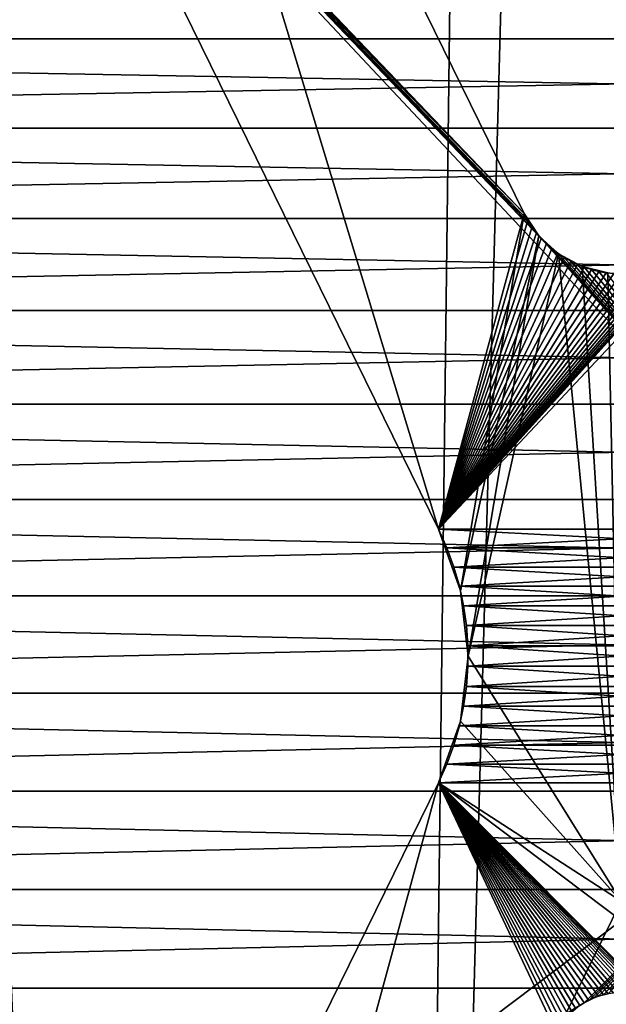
# Model space of a CAD drawing. Header units: millimetres. Extents: x -105 to 105, y -91 to 91.
# Tile 295 of 656: x -4.18 to -0.1, y -29.23 to -22.39. Entities that reach past the tile are written whole.
import ezdxf

# ---------------------------------------------------------------- set-up
doc = ezdxf.new("R2010")
doc.units = ezdxf.units.MM
doc.header["$LTSCALE"] = 22.850203
for name, color, linetype in [('167', 7, 'CONTINUOUS'), ('168', 7, 'CONTINUOUS'), ('405', 7, 'CONTINUOUS'), ('406', 7, 'CONTINUOUS'), ('589', 7, 'CONTINUOUS'), ('596', 7, 'CONTINUOUS'), ('597', 7, 'CONTINUOUS'), ('601', 7, 'CONTINUOUS'), ('602', 7, 'CONTINUOUS'), ('609', 7, 'CONTINUOUS'), ('823', 7, 'CONTINUOUS')]:
    doc.layers.add(name, color=color, linetype=linetype)

msp = doc.modelspace()

# ---------------------------------------------------------------- linework, layer by layer
at = {"layer": '167', "linetype": 'CONTINUOUS'}
for points in [[(17.55, -21.9158), (17.1954, -22.5266), (-17.55, -21.9158), (17.55, -21.9158)], [(-17.55, -21.9158), (17.1954, -22.5266), (-17.1954, -22.5266), (-17.55, -21.9158)], [(17.1954, -22.5266), (16.8589, -23.1462), (-17.1954, -22.5266), (17.1954, -22.5266)], [(-17.1954, -22.5266), (16.8589, -23.1462), (-16.8589, -23.1462), (-17.1954, -22.5266)], [(16.8589, -23.1462), (16.5405, -23.7746), (-16.8589, -23.1462), (16.8589, -23.1462)], [(-16.8589, -23.1462), (16.5405, -23.7746), (-16.5405, -23.7746), (-16.8589, -23.1462)], [(16.5405, -23.7746), (16.2395, -24.4137), (-16.5405, -23.7746), (16.5405, -23.7746)], [(-16.5405, -23.7746), (16.2395, -24.4137), (-16.2395, -24.4137), (-16.5405, -23.7746)], [(16.2395, -24.4137), (15.9556, -25.0644), (-16.2395, -24.4137), (16.2395, -24.4137)], [(-16.2395, -24.4137), (15.9556, -25.0644), (-15.9556, -25.0644), (-16.2395, -24.4137)], [(15.9556, -25.0644), (15.6893, -25.7249), (-15.9556, -25.0644), (15.9556, -25.0644)], [(-15.9556, -25.0644), (15.6893, -25.7249), (-15.6893, -25.7249), (-15.9556, -25.0644)], [(15.6893, -25.7249), (15.4413, -26.3937), (-15.6893, -25.7249), (15.6893, -25.7249)], [(-15.6893, -25.7249), (15.4413, -26.3937), (-15.4413, -26.3937), (-15.6893, -25.7249)], [(15.4413, -26.3937), (15.2122, -27.0693), (-15.4413, -26.3937), (15.4413, -26.3937)], [(-15.4413, -26.3937), (15.2122, -27.0693), (-15.2122, -27.0693), (-15.4413, -26.3937)], [(15.2122, -27.0693), (15.0024, -27.7499), (-15.2122, -27.0693), (15.2122, -27.0693)], [(-15.2122, -27.0693), (15.0024, -27.7499), (-15.0024, -27.7499), (-15.2122, -27.0693)], [(15.0024, -27.7499), (14.8126, -28.4339), (-15.0024, -27.7499), (15.0024, -27.7499)], [(-15.0024, -27.7499), (14.8126, -28.4339), (-14.8126, -28.4339), (-15.0024, -27.7499)], [(14.8126, -28.4339), (14.6434, -29.1198), (-14.8126, -28.4339), (14.8126, -28.4339)], [(-14.8126, -28.4339), (14.6434, -29.1198), (-14.6434, -29.1198), (-14.8126, -28.4339)], [(14.6434, -29.1198), (14.4944, -29.8084), (-14.6434, -29.1198), (14.6434, -29.1198)], [(-14.6434, -29.1198), (14.4944, -29.8084), (-14.4944, -29.8084), (-14.6434, -29.1198)]]:
    msp.add_3dface(points, dxfattribs=at)
at = {"layer": '168', "linetype": 'CONTINUOUS'}
for points in [[(-17.55, -21.9158, 2.5), (-17.1954, -22.5266, 2.5), (17.55, -21.9158, 2.5), (-17.55, -21.9158, 2.5)], [(17.55, -21.9158, 2.5), (-17.1954, -22.5266, 2.5), (17.1954, -22.5266, 2.5), (17.55, -21.9158, 2.5)], [(-17.1954, -22.5266, 2.5), (-16.8589, -23.1462, 2.5), (17.1954, -22.5266, 2.5), (-17.1954, -22.5266, 2.5)], [(17.1954, -22.5266, 2.5), (-16.8589, -23.1462, 2.5), (16.8589, -23.1462, 2.5), (17.1954, -22.5266, 2.5)], [(-16.8589, -23.1462, 2.5), (-16.5405, -23.7746, 2.5), (16.8589, -23.1462, 2.5), (-16.8589, -23.1462, 2.5)], [(16.8589, -23.1462, 2.5), (-16.5405, -23.7746, 2.5), (16.5405, -23.7746, 2.5), (16.8589, -23.1462, 2.5)], [(-16.5405, -23.7746, 2.5), (-16.2395, -24.4137, 2.5), (16.5405, -23.7746, 2.5), (-16.5405, -23.7746, 2.5)], [(16.5405, -23.7746, 2.5), (-16.2395, -24.4137, 2.5), (16.2395, -24.4137, 2.5), (16.5405, -23.7746, 2.5)], [(-16.2395, -24.4137, 2.5), (-15.9556, -25.0644, 2.5), (16.2395, -24.4137, 2.5), (-16.2395, -24.4137, 2.5)], [(16.2395, -24.4137, 2.5), (-15.9556, -25.0644, 2.5), (15.9556, -25.0644, 2.5), (16.2395, -24.4137, 2.5)], [(-15.9556, -25.0644, 2.5), (-15.6893, -25.7249, 2.5), (15.9556, -25.0644, 2.5), (-15.9556, -25.0644, 2.5)], [(15.9556, -25.0644, 2.5), (-15.6893, -25.7249, 2.5), (15.6893, -25.7249, 2.5), (15.9556, -25.0644, 2.5)], [(-15.6893, -25.7249, 2.5), (-15.4413, -26.3937, 2.5), (15.6893, -25.7249, 2.5), (-15.6893, -25.7249, 2.5)], [(15.6893, -25.7249, 2.5), (-15.4413, -26.3937, 2.5), (15.4413, -26.3937, 2.5), (15.6893, -25.7249, 2.5)], [(-15.4413, -26.3937, 2.5), (-15.2122, -27.0693, 2.5), (15.4413, -26.3937, 2.5), (-15.4413, -26.3937, 2.5)], [(15.4413, -26.3937, 2.5), (-15.2122, -27.0693, 2.5), (15.2122, -27.0693, 2.5), (15.4413, -26.3937, 2.5)], [(-15.2122, -27.0693, 2.5), (-15.0024, -27.7499, 2.5), (15.2122, -27.0693, 2.5), (-15.2122, -27.0693, 2.5)], [(15.2122, -27.0693, 2.5), (-15.0024, -27.7499, 2.5), (15.0024, -27.7499, 2.5), (15.2122, -27.0693, 2.5)], [(-15.0024, -27.7499, 2.5), (-14.8126, -28.4339, 2.5), (15.0024, -27.7499, 2.5), (-15.0024, -27.7499, 2.5)], [(15.0024, -27.7499, 2.5), (-14.8126, -28.4339, 2.5), (14.8126, -28.4339, 2.5), (15.0024, -27.7499, 2.5)], [(-14.8126, -28.4339, 2.5), (-14.6434, -29.1198, 2.5), (14.8126, -28.4339, 2.5), (-14.8126, -28.4339, 2.5)], [(14.8126, -28.4339, 2.5), (-14.6434, -29.1198, 2.5), (14.6434, -29.1198, 2.5), (14.8126, -28.4339, 2.5)], [(-14.6434, -29.1198, 2.5), (-14.4944, -29.8084, 2.5), (14.6434, -29.1198, 2.5), (-14.6434, -29.1198, 2.5)], [(14.6434, -29.1198, 2.5), (-14.4944, -29.8084, 2.5), (14.4944, -29.8084, 2.5), (14.6434, -29.1198, 2.5)]]:
    msp.add_3dface(points, dxfattribs=at)
at = {"layer": '405', "linetype": 'CONTINUOUS'}
for points in [[(-0.6733, -23.7388, 34.5), (-3.9739, -17.0147, 34.5), (-4.052, -20.2597, 34.5), (-0.6733, -23.7388, 34.5)], [(-1.2681, -25.9311, 34.5), (-0.6733, -23.7388, 34.5), (-4.052, -20.2597, 34.5), (-1.2681, -25.9311, 34.5)], [(1.2681, -25.9311, 34.5), (4.052, -20.2597, 34.5), (-1.2681, -25.9311, 34.5), (1.2681, -25.9311, 34.5)], [(4.052, -20.2597, 34.5), (0.5553, -23.9123, 34.5), (-1.2681, -25.9311, 34.5), (4.052, -20.2597, 34.5)], [(-0.6474, -23.7861, 34.5), (-0.6733, -23.7388, 34.5), (-1.2681, -25.9311, 34.5), (-0.6474, -23.7861, 34.5)], [(-0.6192, -23.8308, 34.5), (-0.6474, -23.7861, 34.5), (-1.2681, -25.9311, 34.5), (-0.6192, -23.8308, 34.5)], [(-0.5885, -23.8729, 34.5), (-0.6192, -23.8308, 34.5), (-1.2681, -25.9311, 34.5), (-0.5885, -23.8729, 34.5)], [(-0.5553, -23.9123, 34.5), (-0.5885, -23.8729, 34.5), (-1.2681, -25.9311, 34.5), (-0.5553, -23.9123, 34.5)], [(-0.5198, -23.949, 34.5), (-0.5553, -23.9123, 34.5), (-1.2681, -25.9311, 34.5), (-0.5198, -23.949, 34.5)], [(0.5553, -23.9123, 34.5), (0.5198, -23.949, 34.5), (-1.2681, -25.9311, 34.5), (0.5553, -23.9123, 34.5)], [(-0.4815, -23.9832, 34.5), (-0.5198, -23.949, 34.5), (-1.2681, -25.9311, 34.5), (-0.4815, -23.9832, 34.5)], [(0.5198, -23.949, 34.5), (0.4815, -23.9832, 34.5), (-1.2681, -25.9311, 34.5), (0.5198, -23.949, 34.5)], [(-0.4403, -24.0152, 34.5), (-0.4815, -23.9832, 34.5), (-1.2681, -25.9311, 34.5), (-0.4403, -24.0152, 34.5)], [(0.4815, -23.9832, 34.5), (0.4403, -24.0152, 34.5), (-1.2681, -25.9311, 34.5), (0.4815, -23.9832, 34.5)], [(-0.3965, -24.0446, 34.5), (-0.4403, -24.0152, 34.5), (-1.2681, -25.9311, 34.5), (-0.3965, -24.0446, 34.5)], [(0.4403, -24.0152, 34.5), (0.3965, -24.0446, 34.5), (-1.2681, -25.9311, 34.5), (0.4403, -24.0152, 34.5)], [(-0.3508, -24.0709, 34.5), (-0.3965, -24.0446, 34.5), (-1.2681, -25.9311, 34.5), (-0.3508, -24.0709, 34.5)], [(0.3965, -24.0446, 34.5), (0.3508, -24.0709, 34.5), (-1.2681, -25.9311, 34.5), (0.3965, -24.0446, 34.5)], [(-0.3039, -24.0939, 34.5), (-0.3508, -24.0709, 34.5), (-1.2681, -25.9311, 34.5), (-0.3039, -24.0939, 34.5)], [(0.3508, -24.0709, 34.5), (0.3039, -24.0939, 34.5), (-1.2681, -25.9311, 34.5), (0.3508, -24.0709, 34.5)], [(-0.2563, -24.1132, 34.5), (-0.3039, -24.0939, 34.5), (-1.2681, -25.9311, 34.5), (-0.2563, -24.1132, 34.5)], [(0.3039, -24.0939, 34.5), (0.2563, -24.1132, 34.5), (-1.2681, -25.9311, 34.5), (0.3039, -24.0939, 34.5)], [(-0.2068, -24.129, 34.5), (-0.2563, -24.1132, 34.5), (-1.2681, -25.9311, 34.5), (-0.2068, -24.129, 34.5)], [(0.2563, -24.1132, 34.5), (0.2068, -24.129, 34.5), (-1.2681, -25.9311, 34.5), (0.2563, -24.1132, 34.5)], [(-0.1557, -24.1416, 34.5), (-0.2068, -24.129, 34.5), (-1.2681, -25.9311, 34.5), (-0.1557, -24.1416, 34.5)], [(0.2068, -24.129, 34.5), (0.1557, -24.1416, 34.5), (-1.2681, -25.9311, 34.5), (0.2068, -24.129, 34.5)], [(-0.1037, -24.1508, 34.5), (-0.1557, -24.1416, 34.5), (-1.2681, -25.9311, 34.5), (-0.1037, -24.1508, 34.5)], [(0.1557, -24.1416, 34.5), (0.1037, -24.1508, 34.5), (-1.2681, -25.9311, 34.5), (0.1557, -24.1416, 34.5)], [(-0.0516, -24.1564, 34.5), (-0.1037, -24.1508, 34.5), (-1.2681, -25.9311, 34.5), (-0.0516, -24.1564, 34.5)], [(0.1037, -24.1508, 34.5), (0.0516, -24.1564, 34.5), (-1.2681, -25.9311, 34.5), (0.1037, -24.1508, 34.5)], [(0, -24.1583, 34.5), (-0.0516, -24.1564, 34.5), (-1.2681, -25.9311, 34.5), (0, -24.1583, 34.5)], [(0.0516, -24.1564, 34.5), (0, -24.1583, 34.5), (-1.2681, -25.9311, 34.5), (0.0516, -24.1564, 34.5)], [(1.2681, -25.9311, 34.5), (-1.2681, -25.9311, 34.5), (-1.2101, -26.0621, 34.5), (1.2681, -25.9311, 34.5)], [(1.2101, -26.0621, 34.5), (1.2681, -25.9311, 34.5), (-1.2101, -26.0621, 34.5), (1.2101, -26.0621, 34.5)], [(-1.1617, -26.1946, 34.5), (1.2101, -26.0621, 34.5), (-1.2101, -26.0621, 34.5), (-1.1617, -26.1946, 34.5)], [(1.1617, -26.1946, 34.5), (1.2101, -26.0621, 34.5), (-1.1617, -26.1946, 34.5), (1.1617, -26.1946, 34.5)], [(-1.1231, -26.3285, 34.5), (1.1617, -26.1946, 34.5), (-1.1617, -26.1946, 34.5), (-1.1231, -26.3285, 34.5)], [(1.1231, -26.3285, 34.5), (1.1617, -26.1946, 34.5), (-1.1231, -26.3285, 34.5), (1.1231, -26.3285, 34.5)], [(-1.0941, -26.4639, 34.5), (1.1231, -26.3285, 34.5), (-1.1231, -26.3285, 34.5), (-1.0941, -26.4639, 34.5)], [(1.0941, -26.4639, 34.5), (1.1231, -26.3285, 34.5), (-1.0941, -26.4639, 34.5), (1.0941, -26.4639, 34.5)], [(-1.0747, -26.6014, 34.5), (1.0941, -26.4639, 34.5), (-1.0941, -26.4639, 34.5), (-1.0747, -26.6014, 34.5)], [(1.0747, -26.6014, 34.5), (1.0941, -26.4639, 34.5), (-1.0747, -26.6014, 34.5), (1.0747, -26.6014, 34.5)], [(-1.0651, -26.7417, 34.5), (1.0747, -26.6014, 34.5), (-1.0747, -26.6014, 34.5), (-1.0651, -26.7417, 34.5)], [(1.0651, -26.7417, 34.5), (1.0747, -26.6014, 34.5), (-1.0651, -26.7417, 34.5), (1.0651, -26.7417, 34.5)], [(1.0651, -26.8831, 34.5), (1.0651, -26.7417, 34.5), (-1.0651, -26.8831, 34.5), (1.0651, -26.8831, 34.5)], [(-1.0651, -26.8831, 34.5), (1.0651, -26.7417, 34.5), (-1.0651, -26.7417, 34.5), (-1.0651, -26.8831, 34.5)], [(1.0747, -27.0235, 34.5), (1.0651, -26.8831, 34.5), (-1.0747, -27.0235, 34.5), (1.0747, -27.0235, 34.5)], [(-1.0747, -27.0235, 34.5), (1.0651, -26.8831, 34.5), (-1.0651, -26.8831, 34.5), (-1.0747, -27.0235, 34.5)], [(1.0941, -27.1609, 34.5), (1.0747, -27.0235, 34.5), (-1.0941, -27.1609, 34.5), (1.0941, -27.1609, 34.5)], [(-1.0941, -27.1609, 34.5), (1.0747, -27.0235, 34.5), (-1.0747, -27.0235, 34.5), (-1.0941, -27.1609, 34.5)], [(1.1231, -27.2964, 34.5), (1.0941, -27.1609, 34.5), (-1.1231, -27.2964, 34.5), (1.1231, -27.2964, 34.5)], [(-1.1231, -27.2964, 34.5), (1.0941, -27.1609, 34.5), (-1.0941, -27.1609, 34.5), (-1.1231, -27.2964, 34.5)], [(1.1617, -27.4303, 34.5), (1.1231, -27.2964, 34.5), (-1.1617, -27.4303, 34.5), (1.1617, -27.4303, 34.5)], [(-1.1617, -27.4303, 34.5), (1.1231, -27.2964, 34.5), (-1.1231, -27.2964, 34.5), (-1.1617, -27.4303, 34.5)], [(1.2101, -27.5627, 34.5), (1.1617, -27.4303, 34.5), (-1.2101, -27.5627, 34.5), (1.2101, -27.5627, 34.5)], [(-1.2101, -27.5627, 34.5), (1.1617, -27.4303, 34.5), (-1.1617, -27.4303, 34.5), (-1.2101, -27.5627, 34.5)], [(1.2681, -27.6937, 34.5), (1.2101, -27.5627, 34.5), (-1.2681, -27.6937, 34.5), (1.2681, -27.6937, 34.5)], [(-1.2681, -27.6937, 34.5), (1.2101, -27.5627, 34.5), (-1.2101, -27.5627, 34.5), (-1.2681, -27.6937, 34.5)], [(-2.7584, -30.7299, 34.5), (1.2681, -27.6937, 34.5), (-1.2681, -27.6937, 34.5), (-2.7584, -30.7299, 34.5)], [(1.2681, -27.6937, 34.5), (-2.7584, -30.7299, 34.5), (-0.2571, -29.2207, 34.5), (1.2681, -27.6937, 34.5)], [(-0.2252, -29.2033, 34.5), (1.2681, -27.6937, 34.5), (-0.2571, -29.2207, 34.5), (-0.2252, -29.2033, 34.5)], [(-0.1921, -29.188, 34.5), (1.2681, -27.6937, 34.5), (-0.2252, -29.2033, 34.5), (-0.1921, -29.188, 34.5)], [(-0.1582, -29.1751, 34.5), (1.2681, -27.6937, 34.5), (-0.1921, -29.188, 34.5), (-0.1582, -29.1751, 34.5)], [(-0.1241, -29.1649, 34.5), (1.2681, -27.6937, 34.5), (-0.1582, -29.1751, 34.5), (-0.1241, -29.1649, 34.5)], [(-0.0899, -29.1574, 34.5), (1.2681, -27.6937, 34.5), (-0.1241, -29.1649, 34.5), (-0.0899, -29.1574, 34.5)], [(-0.2571, -29.2207, 34.5), (-2.7584, -30.7299, 34.5), (-0.2874, -29.2401, 34.5), (-0.2571, -29.2207, 34.5)]]:
    msp.add_3dface(points, dxfattribs=at)
at = {"layer": '406', "linetype": 'CONTINUOUS'}
for points in [[(-3.9739, -17.0147, 32.5), (-0.6733, -23.7388, 32.5), (-4.1706, -20.0855, 32.5), (-3.9739, -17.0147, 32.5)], [(-4.1706, -20.0855, 32.5), (-0.6733, -23.7388, 32.5), (-4.1373, -20.125, 32.5), (-4.1706, -20.0855, 32.5)], [(-4.1373, -20.125, 32.5), (-0.6733, -23.7388, 32.5), (-4.1064, -20.1673, 32.5), (-4.1373, -20.125, 32.5)], [(-4.1064, -20.1673, 32.5), (-0.6733, -23.7388, 32.5), (-4.0779, -20.2121, 32.5), (-4.1064, -20.1673, 32.5)], [(-4.0779, -20.2121, 32.5), (-0.6733, -23.7388, 32.5), (-4.052, -20.2597, 32.5), (-4.0779, -20.2121, 32.5)], [(-0.5553, -23.9123, 32.5), (1.2681, -25.9311, 32.5), (-4.052, -20.2597, 32.5), (-0.5553, -23.9123, 32.5)], [(1.2681, -25.9311, 32.5), (-1.2681, -25.9311, 32.5), (-4.052, -20.2597, 32.5), (1.2681, -25.9311, 32.5)], [(-0.6733, -23.7388, 32.5), (-0.6474, -23.7861, 32.5), (-4.052, -20.2597, 32.5), (-0.6733, -23.7388, 32.5)], [(-0.5885, -23.8729, 32.5), (-0.5553, -23.9123, 32.5), (-4.052, -20.2597, 32.5), (-0.5885, -23.8729, 32.5)], [(-0.6192, -23.8308, 32.5), (-0.5885, -23.8729, 32.5), (-4.052, -20.2597, 32.5), (-0.6192, -23.8308, 32.5)], [(-0.6474, -23.7861, 32.5), (-0.6192, -23.8308, 32.5), (-4.052, -20.2597, 32.5), (-0.6474, -23.7861, 32.5)], [(-0.5198, -23.949, 32.5), (1.2681, -25.9311, 32.5), (-0.5553, -23.9123, 32.5), (-0.5198, -23.949, 32.5)], [(-0.4815, -23.9832, 32.5), (1.2681, -25.9311, 32.5), (-0.5198, -23.949, 32.5), (-0.4815, -23.9832, 32.5)], [(-0.4403, -24.0152, 32.5), (1.2681, -25.9311, 32.5), (-0.4815, -23.9832, 32.5), (-0.4403, -24.0152, 32.5)], [(-0.3965, -24.0446, 32.5), (1.2681, -25.9311, 32.5), (-0.4403, -24.0152, 32.5), (-0.3965, -24.0446, 32.5)], [(-0.3508, -24.0709, 32.5), (1.2681, -25.9311, 32.5), (-0.3965, -24.0446, 32.5), (-0.3508, -24.0709, 32.5)], [(-0.3039, -24.0939, 32.5), (1.2681, -25.9311, 32.5), (-0.3508, -24.0709, 32.5), (-0.3039, -24.0939, 32.5)], [(-0.2563, -24.1132, 32.5), (1.2681, -25.9311, 32.5), (-0.3039, -24.0939, 32.5), (-0.2563, -24.1132, 32.5)], [(-0.2068, -24.129, 32.5), (1.2681, -25.9311, 32.5), (-0.2563, -24.1132, 32.5), (-0.2068, -24.129, 32.5)], [(-0.1557, -24.1416, 32.5), (1.2681, -25.9311, 32.5), (-0.2068, -24.129, 32.5), (-0.1557, -24.1416, 32.5)], [(-0.1037, -24.1508, 32.5), (1.2681, -25.9311, 32.5), (-0.1557, -24.1416, 32.5), (-0.1037, -24.1508, 32.5)], [(1.2681, -25.9311, 32.5), (1.2101, -26.0621, 32.5), (-1.2681, -25.9311, 32.5), (1.2681, -25.9311, 32.5)], [(-1.2681, -25.9311, 32.5), (1.2101, -26.0621, 32.5), (-1.2101, -26.0621, 32.5), (-1.2681, -25.9311, 32.5)], [(1.2101, -26.0621, 32.5), (1.1617, -26.1946, 32.5), (-1.2101, -26.0621, 32.5), (1.2101, -26.0621, 32.5)], [(-1.2101, -26.0621, 32.5), (1.1617, -26.1946, 32.5), (-1.1617, -26.1946, 32.5), (-1.2101, -26.0621, 32.5)], [(1.1617, -26.1946, 32.5), (1.1231, -26.3285, 32.5), (-1.1617, -26.1946, 32.5), (1.1617, -26.1946, 32.5)], [(-1.1617, -26.1946, 32.5), (1.1231, -26.3285, 32.5), (-1.1231, -26.3285, 32.5), (-1.1617, -26.1946, 32.5)], [(1.1231, -26.3285, 32.5), (1.0941, -26.4639, 32.5), (-1.1231, -26.3285, 32.5), (1.1231, -26.3285, 32.5)], [(-1.1231, -26.3285, 32.5), (1.0941, -26.4639, 32.5), (-1.0941, -26.4639, 32.5), (-1.1231, -26.3285, 32.5)], [(1.0941, -26.4639, 32.5), (1.0747, -26.6014, 32.5), (-1.0941, -26.4639, 32.5), (1.0941, -26.4639, 32.5)], [(-1.0941, -26.4639, 32.5), (1.0747, -26.6014, 32.5), (-1.0747, -26.6014, 32.5), (-1.0941, -26.4639, 32.5)], [(1.0747, -26.6014, 32.5), (1.0651, -26.7417, 32.5), (-1.0747, -26.6014, 32.5), (1.0747, -26.6014, 32.5)], [(-1.0747, -26.6014, 32.5), (1.0651, -26.7417, 32.5), (-1.0651, -26.7417, 32.5), (-1.0747, -26.6014, 32.5)], [(1.0651, -26.7417, 32.5), (1.0651, -26.8831, 32.5), (-1.0651, -26.7417, 32.5), (1.0651, -26.7417, 32.5)], [(-1.0651, -26.7417, 32.5), (1.0651, -26.8831, 32.5), (-1.0651, -26.8831, 32.5), (-1.0651, -26.7417, 32.5)], [(-1.0651, -26.8831, 32.5), (1.0747, -27.0235, 32.5), (-1.0747, -27.0235, 32.5), (-1.0651, -26.8831, 32.5)], [(1.0651, -26.8831, 32.5), (1.0747, -27.0235, 32.5), (-1.0651, -26.8831, 32.5), (1.0651, -26.8831, 32.5)], [(-1.0747, -27.0235, 32.5), (1.0941, -27.1609, 32.5), (-1.0941, -27.1609, 32.5), (-1.0747, -27.0235, 32.5)], [(1.0747, -27.0235, 32.5), (1.0941, -27.1609, 32.5), (-1.0747, -27.0235, 32.5), (1.0747, -27.0235, 32.5)], [(-1.0941, -27.1609, 32.5), (1.1231, -27.2964, 32.5), (-1.1231, -27.2964, 32.5), (-1.0941, -27.1609, 32.5)], [(1.0941, -27.1609, 32.5), (1.1231, -27.2964, 32.5), (-1.0941, -27.1609, 32.5), (1.0941, -27.1609, 32.5)], [(-1.1231, -27.2964, 32.5), (1.1617, -27.4303, 32.5), (-1.1617, -27.4303, 32.5), (-1.1231, -27.2964, 32.5)], [(1.1231, -27.2964, 32.5), (1.1617, -27.4303, 32.5), (-1.1231, -27.2964, 32.5), (1.1231, -27.2964, 32.5)], [(-1.1617, -27.4303, 32.5), (1.2101, -27.5627, 32.5), (-1.2101, -27.5627, 32.5), (-1.1617, -27.4303, 32.5)], [(1.1617, -27.4303, 32.5), (1.2101, -27.5627, 32.5), (-1.1617, -27.4303, 32.5), (1.1617, -27.4303, 32.5)], [(-1.2101, -27.5627, 32.5), (1.2681, -27.6937, 32.5), (-1.2681, -27.6937, 32.5), (-1.2101, -27.5627, 32.5)], [(1.2101, -27.5627, 32.5), (1.2681, -27.6937, 32.5), (-1.2101, -27.5627, 32.5), (1.2101, -27.5627, 32.5)], [(-2.7584, -30.7299, 32.5), (-1.2681, -27.6937, 32.5), (-0.4488, -29.4289, 32.5), (-2.7584, -30.7299, 32.5)], [(1.2681, -27.6937, 32.5), (2.7584, -30.7299, 32.5), (-1.2681, -27.6937, 32.5), (1.2681, -27.6937, 32.5)], [(-1.2681, -27.6937, 32.5), (2.7584, -30.7299, 32.5), (0.2571, -29.2207, 32.5), (-1.2681, -27.6937, 32.5)], [(-0.4488, -29.4289, 32.5), (-1.2681, -27.6937, 32.5), (-0.4305, -29.3959, 32.5), (-0.4488, -29.4289, 32.5)], [(-0.4305, -29.3959, 32.5), (-1.2681, -27.6937, 32.5), (-0.4107, -29.365, 32.5), (-0.4305, -29.3959, 32.5)], [(-0.4107, -29.365, 32.5), (-1.2681, -27.6937, 32.5), (-0.3892, -29.3361, 32.5), (-0.4107, -29.365, 32.5)], [(-0.3892, -29.3361, 32.5), (-1.2681, -27.6937, 32.5), (-0.3662, -29.3091, 32.5), (-0.3892, -29.3361, 32.5)], [(-0.3662, -29.3091, 32.5), (-1.2681, -27.6937, 32.5), (-0.3416, -29.2842, 32.5), (-0.3662, -29.3091, 32.5)], [(-0.3416, -29.2842, 32.5), (-1.2681, -27.6937, 32.5), (-0.3154, -29.2612, 32.5), (-0.3416, -29.2842, 32.5)], [(-0.3154, -29.2612, 32.5), (-1.2681, -27.6937, 32.5), (-0.2874, -29.2401, 32.5), (-0.3154, -29.2612, 32.5)], [(-0.2874, -29.2401, 32.5), (-1.2681, -27.6937, 32.5), (-0.2571, -29.2207, 32.5), (-0.2874, -29.2401, 32.5)], [(-0.2571, -29.2207, 32.5), (-1.2681, -27.6937, 32.5), (-0.2252, -29.2033, 32.5), (-0.2571, -29.2207, 32.5)], [(-0.2252, -29.2033, 32.5), (-1.2681, -27.6937, 32.5), (-0.1921, -29.188, 32.5), (-0.2252, -29.2033, 32.5)], [(-0.1921, -29.188, 32.5), (-1.2681, -27.6937, 32.5), (-0.1582, -29.1751, 32.5), (-0.1921, -29.188, 32.5)], [(-0.1582, -29.1751, 32.5), (-1.2681, -27.6937, 32.5), (-0.1241, -29.1649, 32.5), (-0.1582, -29.1751, 32.5)], [(-0.1241, -29.1649, 32.5), (-1.2681, -27.6937, 32.5), (-0.0899, -29.1574, 32.5), (-0.1241, -29.1649, 32.5)], [(-0.0899, -29.1574, 32.5), (-1.2681, -27.6937, 32.5), (-0.0545, -29.1524, 32.5), (-0.0899, -29.1574, 32.5)], [(-0.0545, -29.1524, 32.5), (-1.2681, -27.6937, 32.5), (-0.0183, -29.15, 32.5), (-0.0545, -29.1524, 32.5)], [(-0.0183, -29.15, 32.5), (-1.2681, -27.6937, 32.5), (0.0183, -29.15, 32.5), (-0.0183, -29.15, 32.5)], [(0.0183, -29.15, 32.5), (-1.2681, -27.6937, 32.5), (0.0545, -29.1524, 32.5), (0.0183, -29.15, 32.5)], [(0.0545, -29.1524, 32.5), (-1.2681, -27.6937, 32.5), (0.0899, -29.1574, 32.5), (0.0545, -29.1524, 32.5)], [(0.0899, -29.1574, 32.5), (-1.2681, -27.6937, 32.5), (0.1241, -29.1649, 32.5), (0.0899, -29.1574, 32.5)], [(0.1241, -29.1649, 32.5), (-1.2681, -27.6937, 32.5), (0.1582, -29.1751, 32.5), (0.1241, -29.1649, 32.5)], [(0.1582, -29.1751, 32.5), (-1.2681, -27.6937, 32.5), (0.1921, -29.188, 32.5), (0.1582, -29.1751, 32.5)], [(0.1921, -29.188, 32.5), (-1.2681, -27.6937, 32.5), (0.2252, -29.2033, 32.5), (0.1921, -29.188, 32.5)], [(0.2252, -29.2033, 32.5), (-1.2681, -27.6937, 32.5), (0.2571, -29.2207, 32.5), (0.2252, -29.2033, 32.5)]]:
    msp.add_3dface(points, dxfattribs=at)
at = {"layer": '589', "linetype": 'CONTINUOUS'}
for points in [[(-0.6733, -23.7388, 34.5), (-0.6474, -23.7861, 34.5), (-0.6733, -23.7388, 32.5), (-0.6733, -23.7388, 34.5)], [(-0.6733, -23.7388, 32.5), (-0.6474, -23.7861, 34.5), (-0.6474, -23.7861, 32.5), (-0.6733, -23.7388, 32.5)], [(-0.6474, -23.7861, 34.5), (-0.6192, -23.8308, 34.5), (-0.6474, -23.7861, 32.5), (-0.6474, -23.7861, 34.5)], [(-0.6192, -23.8308, 34.5), (-0.6192, -23.8308, 32.5), (-0.6474, -23.7861, 32.5), (-0.6192, -23.8308, 34.5)], [(-0.6192, -23.8308, 34.5), (-0.5885, -23.8729, 34.5), (-0.6192, -23.8308, 32.5), (-0.6192, -23.8308, 34.5)], [(-0.5885, -23.8729, 34.5), (-0.5885, -23.8729, 32.5), (-0.6192, -23.8308, 32.5), (-0.5885, -23.8729, 34.5)], [(-0.5885, -23.8729, 34.5), (-0.5553, -23.9123, 34.5), (-0.5885, -23.8729, 32.5), (-0.5885, -23.8729, 34.5)], [(-0.5553, -23.9123, 34.5), (-0.5553, -23.9123, 32.5), (-0.5885, -23.8729, 32.5), (-0.5553, -23.9123, 34.5)], [(-0.5553, -23.9123, 34.5), (-0.5198, -23.949, 34.5), (-0.5553, -23.9123, 32.5), (-0.5553, -23.9123, 34.5)], [(-0.5198, -23.949, 34.5), (-0.5198, -23.949, 32.5), (-0.5553, -23.9123, 32.5), (-0.5198, -23.949, 34.5)], [(-0.5198, -23.949, 34.5), (-0.4815, -23.9832, 34.5), (-0.5198, -23.949, 32.5), (-0.5198, -23.949, 34.5)], [(-0.4815, -23.9832, 34.5), (-0.4815, -23.9832, 32.5), (-0.5198, -23.949, 32.5), (-0.4815, -23.9832, 34.5)], [(-0.4815, -23.9832, 34.5), (-0.4403, -24.0152, 34.5), (-0.4815, -23.9832, 32.5), (-0.4815, -23.9832, 34.5)], [(-0.4403, -24.0152, 34.5), (-0.4403, -24.0152, 32.5), (-0.4815, -23.9832, 32.5), (-0.4403, -24.0152, 34.5)], [(-0.4403, -24.0152, 34.5), (-0.3965, -24.0446, 34.5), (-0.4403, -24.0152, 32.5), (-0.4403, -24.0152, 34.5)], [(-0.3965, -24.0446, 34.5), (-0.3965, -24.0446, 32.5), (-0.4403, -24.0152, 32.5), (-0.3965, -24.0446, 34.5)], [(-0.3965, -24.0446, 34.5), (-0.3508, -24.0709, 34.5), (-0.3965, -24.0446, 32.5), (-0.3965, -24.0446, 34.5)], [(-0.3508, -24.0709, 34.5), (-0.3508, -24.0709, 32.5), (-0.3965, -24.0446, 32.5), (-0.3508, -24.0709, 34.5)], [(-0.3508, -24.0709, 34.5), (-0.3039, -24.0939, 34.5), (-0.3508, -24.0709, 32.5), (-0.3508, -24.0709, 34.5)], [(-0.3039, -24.0939, 34.5), (-0.3039, -24.0939, 32.5), (-0.3508, -24.0709, 32.5), (-0.3039, -24.0939, 34.5)], [(-0.3039, -24.0939, 34.5), (-0.2563, -24.1132, 34.5), (-0.3039, -24.0939, 32.5), (-0.3039, -24.0939, 34.5)], [(-0.2563, -24.1132, 34.5), (-0.2563, -24.1132, 32.5), (-0.3039, -24.0939, 32.5), (-0.2563, -24.1132, 34.5)], [(-0.2563, -24.1132, 34.5), (-0.2068, -24.129, 34.5), (-0.2563, -24.1132, 32.5), (-0.2563, -24.1132, 34.5)], [(-0.2068, -24.129, 34.5), (-0.2068, -24.129, 32.5), (-0.2563, -24.1132, 32.5), (-0.2068, -24.129, 34.5)], [(-0.2068, -24.129, 34.5), (-0.1557, -24.1416, 34.5), (-0.2068, -24.129, 32.5), (-0.2068, -24.129, 34.5)], [(-0.1557, -24.1416, 34.5), (-0.1557, -24.1416, 32.5), (-0.2068, -24.129, 32.5), (-0.1557, -24.1416, 34.5)], [(-0.1557, -24.1416, 34.5), (-0.1037, -24.1508, 34.5), (-0.1557, -24.1416, 32.5), (-0.1557, -24.1416, 34.5)], [(-0.1037, -24.1508, 34.5), (-0.1037, -24.1508, 32.5), (-0.1557, -24.1416, 32.5), (-0.1037, -24.1508, 34.5)], [(-0.1037, -24.1508, 34.5), (-0.0516, -24.1564, 34.5), (-0.1037, -24.1508, 32.5), (-0.1037, -24.1508, 34.5)]]:
    msp.add_3dface(points, dxfattribs=at)
at = {"layer": '596', "linetype": 'CONTINUOUS'}
for points in [[(-3.9739, -17.0147, 34.5), (-0.6733, -23.7388, 34.5), (-3.9739, -17.0147, 32.5), (-3.9739, -17.0147, 34.5)], [(-0.6733, -23.7388, 34.5), (-0.6733, -23.7388, 32.5), (-3.9739, -17.0147, 32.5), (-0.6733, -23.7388, 34.5)]]:
    msp.add_3dface(points, dxfattribs=at)
at = {"layer": '597', "linetype": 'CONTINUOUS'}
for points in [[(-1.2681, -25.9311, 34.5), (-4.052, -20.2597, 34.5), (-1.2681, -25.9311, 32.5), (-1.2681, -25.9311, 34.5)], [(-1.2681, -25.9311, 32.5), (-4.052, -20.2597, 34.5), (-4.052, -20.2597, 32.5), (-1.2681, -25.9311, 32.5)]]:
    msp.add_3dface(points, dxfattribs=at)
at = {"layer": '601', "linetype": 'CONTINUOUS'}
for points in [[(-2.7584, -30.7299, 34.5), (-1.2681, -27.6937, 34.5), (-2.7584, -30.7299, 32.5), (-2.7584, -30.7299, 34.5)], [(-1.2681, -27.6937, 34.5), (-1.2681, -27.6937, 32.5), (-2.7584, -30.7299, 32.5), (-1.2681, -27.6937, 34.5)]]:
    msp.add_3dface(points, dxfattribs=at)
at = {"layer": '602', "linetype": 'CONTINUOUS'}
for points in [[(-1.2101, -26.0621, 34.5), (-1.2681, -25.9311, 34.5), (-1.2101, -26.0621, 32.5), (-1.2101, -26.0621, 34.5)], [(-1.2681, -25.9311, 34.5), (-1.2681, -25.9311, 32.5), (-1.2101, -26.0621, 32.5), (-1.2681, -25.9311, 34.5)], [(-1.1617, -26.1946, 34.5), (-1.2101, -26.0621, 34.5), (-1.1617, -26.1946, 32.5), (-1.1617, -26.1946, 34.5)], [(-1.2101, -26.0621, 34.5), (-1.2101, -26.0621, 32.5), (-1.1617, -26.1946, 32.5), (-1.2101, -26.0621, 34.5)], [(-1.1231, -26.3285, 34.5), (-1.1617, -26.1946, 34.5), (-1.1231, -26.3285, 32.5), (-1.1231, -26.3285, 34.5)], [(-1.1617, -26.1946, 34.5), (-1.1617, -26.1946, 32.5), (-1.1231, -26.3285, 32.5), (-1.1617, -26.1946, 34.5)], [(-1.0941, -26.4639, 34.5), (-1.1231, -26.3285, 34.5), (-1.0941, -26.4639, 32.5), (-1.0941, -26.4639, 34.5)], [(-1.1231, -26.3285, 34.5), (-1.1231, -26.3285, 32.5), (-1.0941, -26.4639, 32.5), (-1.1231, -26.3285, 34.5)], [(-1.0747, -26.6014, 34.5), (-1.0941, -26.4639, 34.5), (-1.0747, -26.6014, 32.5), (-1.0747, -26.6014, 34.5)], [(-1.0941, -26.4639, 34.5), (-1.0941, -26.4639, 32.5), (-1.0747, -26.6014, 32.5), (-1.0941, -26.4639, 34.5)], [(-1.0651, -26.7417, 34.5), (-1.0747, -26.6014, 34.5), (-1.0651, -26.7417, 32.5), (-1.0651, -26.7417, 34.5)], [(-1.0747, -26.6014, 34.5), (-1.0747, -26.6014, 32.5), (-1.0651, -26.7417, 32.5), (-1.0747, -26.6014, 34.5)], [(-1.0651, -26.8831, 34.5), (-1.0651, -26.7417, 34.5), (-1.0651, -26.8831, 32.5), (-1.0651, -26.8831, 34.5)], [(-1.0651, -26.7417, 34.5), (-1.0651, -26.7417, 32.5), (-1.0651, -26.8831, 32.5), (-1.0651, -26.7417, 34.5)], [(-1.0747, -27.0235, 34.5), (-1.0651, -26.8831, 34.5), (-1.0747, -27.0235, 32.5), (-1.0747, -27.0235, 34.5)], [(-1.0651, -26.8831, 34.5), (-1.0651, -26.8831, 32.5), (-1.0747, -27.0235, 32.5), (-1.0651, -26.8831, 34.5)], [(-1.0941, -27.1609, 34.5), (-1.0747, -27.0235, 34.5), (-1.0941, -27.1609, 32.5), (-1.0941, -27.1609, 34.5)], [(-1.0747, -27.0235, 34.5), (-1.0747, -27.0235, 32.5), (-1.0941, -27.1609, 32.5), (-1.0747, -27.0235, 34.5)], [(-1.1231, -27.2964, 34.5), (-1.0941, -27.1609, 34.5), (-1.1231, -27.2964, 32.5), (-1.1231, -27.2964, 34.5)], [(-1.0941, -27.1609, 34.5), (-1.0941, -27.1609, 32.5), (-1.1231, -27.2964, 32.5), (-1.0941, -27.1609, 34.5)], [(-1.1617, -27.4303, 34.5), (-1.1231, -27.2964, 34.5), (-1.1617, -27.4303, 32.5), (-1.1617, -27.4303, 34.5)], [(-1.1231, -27.2964, 34.5), (-1.1231, -27.2964, 32.5), (-1.1617, -27.4303, 32.5), (-1.1231, -27.2964, 34.5)], [(-1.2101, -27.5627, 34.5), (-1.1617, -27.4303, 34.5), (-1.2101, -27.5627, 32.5), (-1.2101, -27.5627, 34.5)], [(-1.1617, -27.4303, 34.5), (-1.1617, -27.4303, 32.5), (-1.2101, -27.5627, 32.5), (-1.1617, -27.4303, 34.5)], [(-1.2681, -27.6937, 34.5), (-1.2101, -27.5627, 34.5), (-1.2681, -27.6937, 32.5), (-1.2681, -27.6937, 34.5)], [(-1.2101, -27.5627, 34.5), (-1.2101, -27.5627, 32.5), (-1.2681, -27.6937, 32.5), (-1.2101, -27.5627, 34.5)]]:
    msp.add_3dface(points, dxfattribs=at)
at = {"layer": '609', "linetype": 'CONTINUOUS'}
for points in [[(-0.1921, -29.188, 34.5), (-0.2252, -29.2033, 34.5), (-0.1921, -29.188, 32.5), (-0.1921, -29.188, 34.5)], [(-0.2252, -29.2033, 34.5), (-0.2252, -29.2033, 32.5), (-0.1921, -29.188, 32.5), (-0.2252, -29.2033, 34.5)], [(-0.1582, -29.1751, 34.5), (-0.1921, -29.188, 34.5), (-0.1582, -29.1751, 32.5), (-0.1582, -29.1751, 34.5)], [(-0.1921, -29.188, 34.5), (-0.1921, -29.188, 32.5), (-0.1582, -29.1751, 32.5), (-0.1921, -29.188, 34.5)], [(-0.1241, -29.1649, 34.5), (-0.1582, -29.1751, 34.5), (-0.1241, -29.1649, 32.5), (-0.1241, -29.1649, 34.5)], [(-0.1582, -29.1751, 34.5), (-0.1582, -29.1751, 32.5), (-0.1241, -29.1649, 32.5), (-0.1582, -29.1751, 34.5)], [(-0.0899, -29.1574, 34.5), (-0.1241, -29.1649, 34.5), (-0.0899, -29.1574, 32.5), (-0.0899, -29.1574, 34.5)], [(-0.1241, -29.1649, 34.5), (-0.1241, -29.1649, 32.5), (-0.0899, -29.1574, 32.5), (-0.1241, -29.1649, 34.5)], [(-0.2571, -29.2207, 34.5), (-0.2874, -29.2401, 34.5), (-0.2571, -29.2207, 32.5), (-0.2571, -29.2207, 34.5)], [(-0.2874, -29.2401, 34.5), (-0.2874, -29.2401, 32.5), (-0.2571, -29.2207, 32.5), (-0.2874, -29.2401, 34.5)], [(-0.2252, -29.2033, 34.5), (-0.2571, -29.2207, 34.5), (-0.2252, -29.2033, 32.5), (-0.2252, -29.2033, 34.5)], [(-0.2571, -29.2207, 34.5), (-0.2571, -29.2207, 32.5), (-0.2252, -29.2033, 32.5), (-0.2571, -29.2207, 34.5)]]:
    msp.add_3dface(points, dxfattribs=at)
at = {"layer": '823', "linetype": 'CONTINUOUS'}
for points in [[(-1.4787, -45.8835, 2.5), (-0.9578, -3.3664, 2.5), (-8.5511, -10.3882, 2.5), (-1.4787, -45.8835, 2.5)], [(-8.5511, -10.3882), (-0.9578, -3.3664), (-1.4787, -45.8835), (-8.5511, -10.3882)], [(-1.4787, -45.8835, 2.5), (-0.3229, -3.4851, 2.5), (-0.9578, -3.3664, 2.5), (-1.4787, -45.8835, 2.5)], [(-1.4787, -45.8835), (-0.9578, -3.3664), (-0.3229, -3.4851), (-1.4787, -45.8835)], [(1.478, -45.8835, 2.5), (-0.3229, -3.4851, 2.5), (-1.4787, -45.8835, 2.5), (1.478, -45.8835, 2.5)], [(-1.4787, -45.8835), (-0.3229, -3.4851), (1.478, -45.8835), (-1.4787, -45.8835)], [(1.478, -45.8835, 2.5), (0.3229, -3.4851, 2.5), (-0.3229, -3.4851, 2.5), (1.478, -45.8835, 2.5)], [(1.478, -45.8835), (-0.3229, -3.4851), (0.3229, -3.4851), (1.478, -45.8835)], [(-8.5511, -10.3882, 2.5), (-8.701, -10.75, 2.5), (-1.4787, -45.8835, 2.5), (-8.5511, -10.3882, 2.5)], [(-8.5511, -10.3882), (-1.9224, -45.9333), (-8.701, -10.75), (-8.5511, -10.3882)], [(-1.4787, -45.8835), (-1.9224, -45.9333), (-8.5511, -10.3882), (-1.4787, -45.8835)], [(-8.701, -42.1335, 2.5), (-1.4787, -45.8835, 2.5), (-8.701, -10.75, 2.5), (-8.701, -42.1335, 2.5)], [(-8.701, -10.75), (-1.9224, -45.9333), (-2.3441, -46.0804), (-8.701, -10.75)], [(-8.701, -10.75), (-2.3441, -46.0804), (-8.701, -42.1335), (-8.701, -10.75)], [(-4.052, -20.2597, 34.5), (-1.2681, -25.9311, 34.5), (-3.9739, -17.0147, 34.5), (-4.052, -20.2597, 34.5)], [(-3.9739, -17.0147, 32.5), (-1.2681, -25.9311, 32.5), (-4.052, -20.2597, 32.5), (-3.9739, -17.0147, 32.5)], [(-0.6733, -23.7388, 32.5), (-3.9739, -17.0147, 32.5), (-0.6733, -23.7388, 34.5), (-0.6733, -23.7388, 32.5)], [(-0.6733, -23.7388, 34.5), (-3.9739, -17.0147, 32.5), (-3.9739, -17.0147, 34.5), (-0.6733, -23.7388, 34.5)], [(-3.9739, -17.0147, 34.5), (-1.2681, -25.9311, 34.5), (-0.6733, -23.7388, 34.5), (-3.9739, -17.0147, 34.5)], [(-0.6733, -23.7388, 32.5), (-1.2681, -25.9311, 32.5), (-3.9739, -17.0147, 32.5), (-0.6733, -23.7388, 32.5)], [(-4.052, -20.2597, 32.5), (-1.2681, -25.9311, 32.5), (-4.052, -20.2597, 34.5), (-4.052, -20.2597, 32.5)], [(-4.052, -20.2597, 34.5), (-1.2681, -25.9311, 32.5), (-1.2681, -25.9311, 34.5), (-4.052, -20.2597, 34.5)], [(-0.6733, -23.7388, 34.5), (-1.2681, -25.9311, 34.5), (-1.1153, -26.3601, 34.5), (-0.6733, -23.7388, 34.5)], [(-0.6733, -23.7388, 32.5), (-1.1153, -26.3601, 32.5), (-1.2681, -25.9311, 32.5), (-0.6733, -23.7388, 32.5)], [(-0.6733, -23.7388, 34.5), (-1.1153, -26.3601, 34.5), (-0.5717, -23.8938, 34.5), (-0.6733, -23.7388, 34.5)], [(-0.5717, -23.8938, 32.5), (-1.1153, -26.3601, 32.5), (-0.6733, -23.7388, 32.5), (-0.5717, -23.8938, 32.5)], [(-0.5717, -23.8938, 34.5), (-0.5717, -23.8938, 32.5), (-0.6733, -23.7388, 34.5), (-0.5717, -23.8938, 34.5)], [(-0.6733, -23.7388, 34.5), (-0.5717, -23.8938, 32.5), (-0.6733, -23.7388, 32.5), (-0.6733, -23.7388, 34.5)], [(-0.5717, -23.8938, 34.5), (-1.1153, -26.3601, 34.5), (-1.0634, -26.8124, 34.5), (-0.5717, -23.8938, 34.5)], [(-1.1153, -26.3601, 32.5), (-0.5717, -23.8938, 32.5), (-1.0634, -26.8124, 32.5), (-1.1153, -26.3601, 32.5)], [(-0.5717, -23.8938, 34.5), (-1.0634, -26.8124, 34.5), (-0.4353, -24.0191, 34.5), (-0.5717, -23.8938, 34.5)], [(-1.0634, -26.8124, 32.5), (-0.5717, -23.8938, 32.5), (-0.4353, -24.0191, 32.5), (-1.0634, -26.8124, 32.5)], [(-0.4353, -24.0191, 34.5), (-0.4353, -24.0191, 32.5), (-0.5717, -23.8938, 34.5), (-0.4353, -24.0191, 34.5)], [(-0.5717, -23.8938, 34.5), (-0.4353, -24.0191, 32.5), (-0.5717, -23.8938, 32.5), (-0.5717, -23.8938, 34.5)], [(-0.4353, -24.0191, 34.5), (-1.0634, -26.8124, 34.5), (0, -28.5145, 34.5), (-0.4353, -24.0191, 34.5)], [(-1.0634, -26.8124, 32.5), (-0.4353, -24.0191, 32.5), (0, -28.5145, 32.5), (-1.0634, -26.8124, 32.5)], [(-0.2723, -24.1072, 34.5), (-0.2723, -24.1072, 32.5), (-0.4353, -24.0191, 34.5), (-0.2723, -24.1072, 34.5)], [(-0.4353, -24.0191, 34.5), (-0.2723, -24.1072, 32.5), (-0.4353, -24.0191, 32.5), (-0.4353, -24.0191, 34.5)], [(-0.4353, -24.0191, 34.5), (0, -28.5145, 34.5), (-0.2723, -24.1072, 34.5), (-0.4353, -24.0191, 34.5)], [(0, -28.5145, 32.5), (-0.4353, -24.0191, 32.5), (-0.2723, -24.1072, 32.5), (0, -28.5145, 32.5)], [(-0.0926, -24.1526, 34.5), (-0.0926, -24.1526, 32.5), (-0.2723, -24.1072, 34.5), (-0.0926, -24.1526, 34.5)], [(-0.2723, -24.1072, 34.5), (-0.0926, -24.1526, 32.5), (-0.2723, -24.1072, 32.5), (-0.2723, -24.1072, 34.5)], [(-0.2723, -24.1072, 34.5), (0, -28.5145, 34.5), (-0.0926, -24.1526, 34.5), (-0.2723, -24.1072, 34.5)], [(0, -28.5145, 32.5), (-0.2723, -24.1072, 32.5), (-0.0926, -24.1526, 32.5), (0, -28.5145, 32.5)], [(-1.2681, -25.9311, 34.5), (-1.2681, -25.9311, 32.5), (-1.1153, -26.3601, 34.5), (-1.2681, -25.9311, 34.5)], [(-1.1153, -26.3601, 34.5), (-1.2681, -25.9311, 32.5), (-1.1153, -26.3601, 32.5), (-1.1153, -26.3601, 34.5)], [(-1.1153, -26.3601, 34.5), (-1.1153, -26.3601, 32.5), (-1.0634, -26.8124, 34.5), (-1.1153, -26.3601, 34.5)], [(-1.0634, -26.8124, 34.5), (-1.1153, -26.3601, 32.5), (-1.0634, -26.8124, 32.5), (-1.0634, -26.8124, 34.5)], [(-1.0634, -26.8124, 34.5), (-1.0634, -26.8124, 32.5), (-1.1153, -27.2648, 34.5), (-1.0634, -26.8124, 34.5)], [(-1.1153, -27.2648, 34.5), (-1.0634, -26.8124, 32.5), (-1.1153, -27.2648, 32.5), (-1.1153, -27.2648, 34.5)], [(-1.0634, -26.8124, 34.5), (-1.1153, -27.2648, 34.5), (0, -28.5145, 34.5), (-1.0634, -26.8124, 34.5)], [(0, -28.5145, 32.5), (-1.1153, -27.2648, 32.5), (-1.0634, -26.8124, 32.5), (0, -28.5145, 32.5)], [(-1.1153, -27.2648, 34.5), (-1.1153, -27.2648, 32.5), (-1.2681, -27.6937, 34.5), (-1.1153, -27.2648, 34.5)], [(-1.2681, -27.6937, 34.5), (-1.1153, -27.2648, 32.5), (-1.2681, -27.6937, 32.5), (-1.2681, -27.6937, 34.5)], [(0, -28.5145, 34.5), (-1.1153, -27.2648, 34.5), (-1.2681, -27.6937, 34.5), (0, -28.5145, 34.5)], [(0, -28.5145, 32.5), (-1.2681, -27.6937, 32.5), (-1.1153, -27.2648, 32.5), (0, -28.5145, 32.5)], [(0, -28.5145, 34.5), (-1.2681, -27.6937, 34.5), (-3.3487, -35.3365, 34.5), (0, -28.5145, 34.5)], [(-3.3487, -35.3365, 34.5), (-1.2681, -27.6937, 34.5), (-2.7584, -30.7299, 34.5), (-3.3487, -35.3365, 34.5)], [(-3.3487, -35.3365, 32.5), (-2.7584, -30.7299, 32.5), (-1.2681, -27.6937, 32.5), (-3.3487, -35.3365, 32.5)], [(-3.3487, -35.3365, 32.5), (-1.2681, -27.6937, 32.5), (0, -28.5145, 32.5), (-3.3487, -35.3365, 32.5)], [(-1.2681, -27.6937, 32.5), (-2.7584, -30.7299, 32.5), (-1.2681, -27.6937, 34.5), (-1.2681, -27.6937, 32.5)], [(-1.2681, -27.6937, 34.5), (-2.7584, -30.7299, 32.5), (-2.7584, -30.7299, 34.5), (-1.2681, -27.6937, 34.5)], [(-3.3487, -35.3365, 32.5), (0, -28.5145, 32.5), (-3.3487, -35.3365, 34.5), (-3.3487, -35.3365, 32.5)], [(-3.3487, -35.3365, 34.5), (0, -28.5145, 32.5), (0, -28.5145, 34.5), (-3.3487, -35.3365, 34.5)], [(-4.2422, -28.8931, 36), (-13.5, -35.2773, 36), (-4.0008, -34.9629, 36), (-4.2422, -28.8931, 36)], [(-6.9288, -39.8193, 34.5), (-4.2422, -28.8931, 34.5), (-4.0008, -34.9629, 34.5), (-6.9288, -39.8193, 34.5)], [(-4.0008, -34.9629, 34.5), (-4.2422, -28.8931, 34.5), (-4.0008, -34.9629, 36), (-4.0008, -34.9629, 34.5)], [(-4.0008, -34.9629, 36), (-4.2422, -28.8931, 34.5), (-4.2422, -28.8931, 36), (-4.0008, -34.9629, 36)]]:
    msp.add_3dface(points, dxfattribs=at)

doc.saveas('drawing.dxf')
